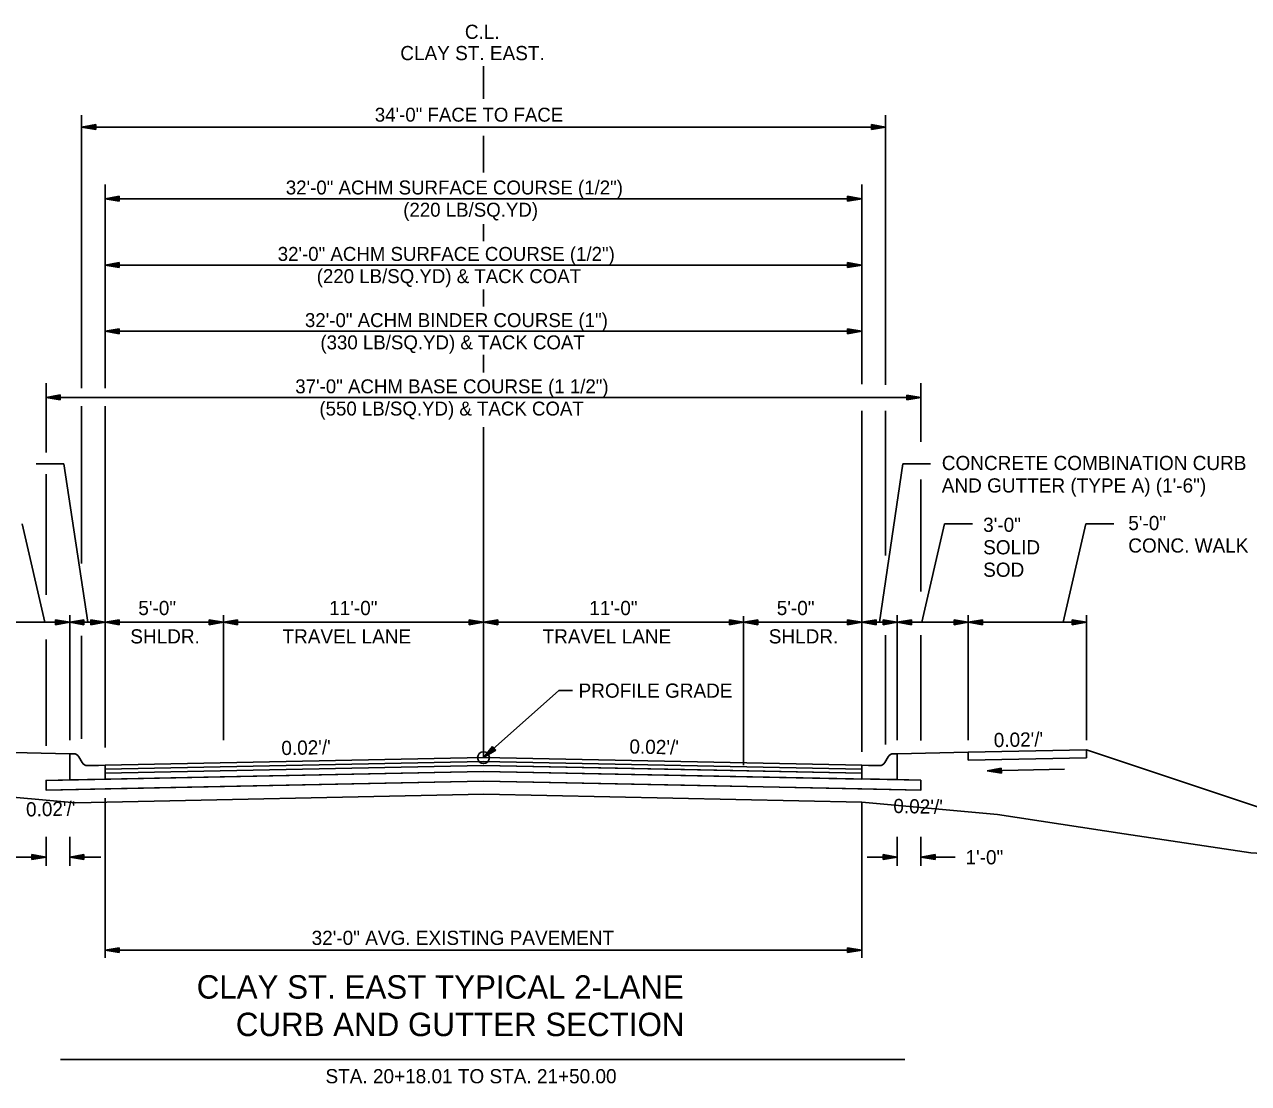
# Model space of a CAD drawing. Extents: x 1001270 to 1003428, y 1840152 to 1842912.
# Drawn here: x 1001333.6 to 1001385.4, y 1840488.6 to 1840533.3 of the extents above; entities that cross this region are included whole.
import ezdxf

# ---------------------------------------------------------------- set-up
doc = ezdxf.new("R2010")
doc.units = 0
for name, color, linetype in [('19', 7, 'Continuous'), ('20', 7, 'Continuous'), ('8', 7, 'Continuous')]:
    doc.layers.add(name, color=color, linetype=linetype)

# ---------------------------------------------------------------- blocks, each defined once
blk = doc.blocks.new('TM')
at = {"layer": '8'}
for p, q in [((-120.309, 21.181), (-119.787, -20.829)), ((0, 0), (-120.309, 21.181)), ((-31.382, 2.945), (-120.176, 10.512)), ((-119.787, -20.829), (0, 0)), ((-119.911, -10.826), (-31.307, -3.057))]:
    blk.add_line(p, q, dxfattribs=at)

msp = doc.modelspace()

# ---------------------------------------------------------------- linework, layer by layer
at = {"layer": '19'}
for p, q in [((1001353.044, 1840530.197), (1001353.044, 1840531.589)), ((1001336.045, 1840517.968), (1001336.045, 1840529.51)), ((1001336.645, 1840529.112), (1001336.045, 1840529.007)), ((1001336.645, 1840529.057), (1001336.205, 1840529.022)), ((1001336.645, 1840528.902), (1001336.645, 1840529.112)), ((1001369.448, 1840528.902), (1001369.448, 1840529.112)), ((1001369.448, 1840529.112), (1001370.048, 1840529.007)), ((1001369.448, 1840529.057), (1001369.888, 1840529.022)), ((1001370.048, 1840518.106), (1001370.048, 1840529.51)), ((1001336.045, 1840529.007), (1001336.645, 1840528.902)), ((1001336.048, 1840529.007), (1001370.048, 1840529.007)), ((1001336.205, 1840528.992), (1001336.645, 1840528.952)), ((1001353.044, 1840527.081), (1001353.044, 1840528.638)), ((1001370.048, 1840529.007), (1001369.448, 1840528.902)), ((1001369.888, 1840528.992), (1001369.448, 1840528.952)), ((1001337.044, 1840517.968), (1001337.044, 1840526.58)), ((1001369.044, 1840518.14), (1001369.044, 1840526.58)), ((1001337.644, 1840526.085), (1001337.044, 1840525.98)), ((1001337.044, 1840525.98), (1001337.644, 1840525.875)), ((1001337.044, 1840525.98), (1001369.044, 1840525.98)), ((1001337.644, 1840526.03), (1001337.204, 1840525.995)), ((1001337.204, 1840525.965), (1001337.644, 1840525.925)), ((1001337.644, 1840525.875), (1001337.644, 1840526.085)), ((1001368.444, 1840525.875), (1001368.444, 1840526.085)), ((1001368.444, 1840526.085), (1001369.044, 1840525.98)), ((1001368.444, 1840526.03), (1001368.884, 1840525.995)), ((1001369.044, 1840525.98), (1001368.444, 1840525.875)), ((1001368.884, 1840525.965), (1001368.444, 1840525.925)), ((1001353.044, 1840524.181), (1001353.044, 1840524.906)), ((1001337.644, 1840523.279), (1001337.044, 1840523.174)), ((1001369.044, 1840523.174), (1001337.044, 1840523.174)), ((1001337.044, 1840523.174), (1001337.644, 1840523.069)), ((1001337.644, 1840523.224), (1001337.204, 1840523.189)), ((1001337.204, 1840523.159), (1001337.644, 1840523.119)), ((1001337.644, 1840523.069), (1001337.644, 1840523.279)), ((1001368.445, 1840523.067), (1001368.445, 1840523.277)), ((1001368.445, 1840523.277), (1001369.045, 1840523.172)), ((1001368.445, 1840523.222), (1001368.885, 1840523.187)), ((1001369.045, 1840523.172), (1001368.445, 1840523.067)), ((1001368.885, 1840523.157), (1001368.445, 1840523.117)), ((1001353.044, 1840521.42), (1001353.044, 1840522.145)), ((1001337.644, 1840520.479), (1001337.044, 1840520.374)), ((1001369.044, 1840520.374), (1001337.044, 1840520.374)), ((1001337.044, 1840520.374), (1001337.644, 1840520.269)), ((1001337.644, 1840520.424), (1001337.204, 1840520.389)), ((1001337.204, 1840520.359), (1001337.644, 1840520.319)), ((1001337.644, 1840520.269), (1001337.644, 1840520.479)), ((1001368.445, 1840520.267), (1001368.445, 1840520.477)), ((1001368.445, 1840520.477), (1001369.045, 1840520.372)), ((1001368.445, 1840520.422), (1001368.885, 1840520.387)), ((1001369.045, 1840520.372), (1001368.445, 1840520.267)), ((1001368.885, 1840520.357), (1001368.445, 1840520.317)), ((1001353.044, 1840518.713), (1001353.044, 1840519.383)), ((1001353.044, 1840518.624), (1001353.044, 1840518.713)), ((1001334.544, 1840515.241), (1001334.544, 1840518.174)), ((1001335.144, 1840517.679), (1001334.544, 1840517.574)), ((1001335.144, 1840517.469), (1001335.144, 1840517.679)), ((1001370.944, 1840517.467), (1001370.944, 1840517.677)), ((1001370.944, 1840517.677), (1001371.544, 1840517.572)), ((1001371.541, 1840515.697), (1001371.541, 1840518.174)), ((1001334.544, 1840517.574), (1001371.541, 1840517.574)), ((1001334.544, 1840517.574), (1001335.144, 1840517.469)), ((1001335.144, 1840517.624), (1001334.704, 1840517.589)), ((1001334.704, 1840517.559), (1001335.144, 1840517.519)), ((1001336.045, 1840510.546), (1001336.045, 1840517.208)), ((1001337.038, 1840517.573), (1001337.044, 1840517.573)), ((1001337.044, 1840502.766), (1001337.044, 1840517.208)), ((1001370.944, 1840517.622), (1001371.384, 1840517.587)), ((1001371.544, 1840517.572), (1001370.944, 1840517.467)), ((1001371.384, 1840517.557), (1001370.944, 1840517.517)), ((1001369.044, 1840502.584), (1001369.044, 1840517.001)), ((1001370.048, 1840510.891), (1001370.048, 1840517.001)), ((1001353.044, 1840502.341), (1001353.044, 1840516.311)), ((1001334.125, 1840514.762), (1001335.304, 1840514.762)), ((1001335.304, 1840514.762), (1001336.318, 1840508.07)), ((1001370.775, 1840514.762), (1001369.787, 1840508.07)), ((1001371.954, 1840514.762), (1001370.775, 1840514.762)), ((1001334.544, 1840509.222), (1001334.544, 1840514.333)), ((1001371.544, 1840509.373), (1001371.544, 1840514.107)), ((1001333.54, 1840512.227), (1001334.496, 1840508.07)), ((1001372.539, 1840512.227), (1001371.583, 1840508.07)), ((1001373.718, 1840512.227), (1001372.539, 1840512.227)), ((1001378.521, 1840512.227), (1001377.565, 1840508.07)), ((1001379.7, 1840512.227), (1001378.521, 1840512.227)), ((1001335.544, 1840503.079), (1001335.544, 1840508.37)), ((1001342.044, 1840503.079), (1001342.044, 1840508.37)), ((1001370.544, 1840503.079), (1001370.544, 1840508.37)), ((1001373.544, 1840503.079), (1001373.544, 1840508.37)), ((1001378.544, 1840503.079), (1001378.544, 1840508.37)), ((1001327.544, 1840508.07), (1001337.044, 1840508.07)), ((1001334.944, 1840508.175), (1001334.944, 1840507.965)), ((1001335.544, 1840508.07), (1001334.944, 1840508.175)), ((1001335.384, 1840508.085), (1001334.944, 1840508.12)), ((1001334.944, 1840507.965), (1001335.544, 1840508.07)), ((1001334.944, 1840508.015), (1001335.384, 1840508.055)), ((1001336.144, 1840508.175), (1001335.544, 1840508.07)), ((1001335.544, 1840508.07), (1001336.144, 1840507.965)), ((1001336.144, 1840508.12), (1001335.704, 1840508.085)), ((1001335.704, 1840508.055), (1001336.144, 1840508.015)), ((1001336.144, 1840507.965), (1001336.144, 1840508.175)), ((1001336.444, 1840508.175), (1001336.444, 1840507.965)), ((1001337.044, 1840508.07), (1001336.444, 1840508.175)), ((1001336.884, 1840508.085), (1001336.444, 1840508.12)), ((1001336.444, 1840507.965), (1001337.044, 1840508.07)), ((1001336.444, 1840508.015), (1001336.884, 1840508.055)), ((1001337.644, 1840508.175), (1001337.044, 1840508.07)), ((1001337.044, 1840508.07), (1001342.044, 1840508.07)), ((1001337.044, 1840508.07), (1001337.644, 1840507.965)), ((1001337.644, 1840508.12), (1001337.204, 1840508.085)), ((1001337.204, 1840508.055), (1001337.644, 1840508.015)), ((1001337.644, 1840507.965), (1001337.644, 1840508.175)), ((1001341.444, 1840508.175), (1001341.444, 1840507.965)), ((1001342.044, 1840508.07), (1001341.444, 1840508.175)), ((1001341.884, 1840508.085), (1001341.444, 1840508.12)), ((1001341.444, 1840507.965), (1001342.044, 1840508.07)), ((1001341.444, 1840508.015), (1001341.884, 1840508.055)), ((1001342.644, 1840508.175), (1001342.044, 1840508.07)), ((1001342.044, 1840508.07), (1001353.044, 1840508.07)), ((1001342.044, 1840508.07), (1001342.644, 1840507.965)), ((1001342.644, 1840508.12), (1001342.204, 1840508.085)), ((1001342.204, 1840508.055), (1001342.644, 1840508.015)), ((1001342.644, 1840507.965), (1001342.644, 1840508.175)), ((1001352.444, 1840508.175), (1001352.444, 1840507.965)), ((1001353.044, 1840508.07), (1001352.444, 1840508.175)), ((1001352.884, 1840508.085), (1001352.444, 1840508.12)), ((1001352.444, 1840507.965), (1001353.044, 1840508.07)), ((1001352.444, 1840508.015), (1001352.884, 1840508.055)), ((1001353.644, 1840508.175), (1001353.044, 1840508.07)), ((1001353.044, 1840508.07), (1001364.044, 1840508.07)), ((1001353.044, 1840508.07), (1001353.644, 1840507.965)), ((1001353.644, 1840508.12), (1001353.204, 1840508.085)), ((1001353.204, 1840508.055), (1001353.644, 1840508.015)), ((1001353.644, 1840507.965), (1001353.644, 1840508.175)), ((1001363.444, 1840508.175), (1001363.444, 1840507.965)), ((1001364.044, 1840508.07), (1001363.444, 1840508.175)), ((1001363.884, 1840508.085), (1001363.444, 1840508.12)), ((1001363.444, 1840507.965), (1001364.044, 1840508.07)), ((1001363.444, 1840508.015), (1001363.884, 1840508.055)), ((1001364.044, 1840502.021), (1001364.044, 1840508.33)), ((1001364.644, 1840508.175), (1001364.044, 1840508.07)), ((1001364.044, 1840508.07), (1001369.044, 1840508.07)), ((1001364.044, 1840508.07), (1001364.644, 1840507.965)), ((1001364.644, 1840508.12), (1001364.204, 1840508.085)), ((1001364.204, 1840508.055), (1001364.644, 1840508.015)), ((1001364.644, 1840507.965), (1001364.644, 1840508.175)), ((1001368.444, 1840507.965), (1001368.444, 1840508.175)), ((1001368.444, 1840508.175), (1001369.044, 1840508.07)), ((1001368.444, 1840508.12), (1001368.884, 1840508.085)), ((1001369.044, 1840508.07), (1001368.444, 1840507.965)), ((1001368.884, 1840508.055), (1001368.444, 1840508.015)), ((1001369.044, 1840508.07), (1001369.644, 1840508.175)), ((1001378.544, 1840508.07), (1001369.044, 1840508.07)), ((1001369.644, 1840507.965), (1001369.044, 1840508.07)), ((1001369.204, 1840508.085), (1001369.644, 1840508.12)), ((1001369.644, 1840508.015), (1001369.204, 1840508.055)), ((1001369.644, 1840508.175), (1001369.644, 1840507.965)), ((1001369.944, 1840507.965), (1001369.944, 1840508.175)), ((1001369.944, 1840508.175), (1001370.544, 1840508.07)), ((1001369.944, 1840508.12), (1001370.384, 1840508.085)), ((1001370.544, 1840508.07), (1001369.944, 1840507.965)), ((1001370.384, 1840508.055), (1001369.944, 1840508.015)), ((1001370.544, 1840508.07), (1001371.144, 1840508.175)), ((1001371.144, 1840507.965), (1001370.544, 1840508.07)), ((1001370.704, 1840508.085), (1001371.144, 1840508.12)), ((1001371.144, 1840508.015), (1001370.704, 1840508.055)), ((1001371.144, 1840508.175), (1001371.144, 1840507.965)), ((1001372.944, 1840507.965), (1001372.944, 1840508.175)), ((1001372.944, 1840508.175), (1001373.544, 1840508.07)), ((1001372.944, 1840508.12), (1001373.384, 1840508.085)), ((1001373.544, 1840508.07), (1001372.944, 1840507.965)), ((1001373.384, 1840508.055), (1001372.944, 1840508.015)), ((1001373.544, 1840508.07), (1001374.144, 1840508.175)), ((1001374.144, 1840507.965), (1001373.544, 1840508.07)), ((1001373.704, 1840508.085), (1001374.144, 1840508.12)), ((1001374.144, 1840508.015), (1001373.704, 1840508.055)), ((1001374.144, 1840508.175), (1001374.144, 1840507.965)), ((1001377.944, 1840507.965), (1001377.944, 1840508.175)), ((1001377.944, 1840508.175), (1001378.544, 1840508.07)), ((1001377.944, 1840508.12), (1001378.384, 1840508.085)), ((1001378.544, 1840508.07), (1001377.944, 1840507.965)), ((1001378.384, 1840508.055), (1001377.944, 1840508.015)), ((1001334.544, 1840502.834), (1001334.544, 1840507.343)), ((1001336.045, 1840503.135), (1001336.045, 1840507.494)), ((1001370.048, 1840502.897), (1001370.048, 1840507.517)), ((1001371.544, 1840503.069), (1001371.544, 1840507.517)), ((1001353.044, 1840502.341), (1001353.424, 1840502.818)), ((1001353.562, 1840502.661), (1001353.044, 1840502.341)), ((1001353.156, 1840502.454), (1001353.455, 1840502.774)), ((1001353.529, 1840502.693), (1001353.174, 1840502.437)), ((1001353.424, 1840502.818), (1001353.562, 1840502.661)), ((1001373.545, 1840502.566), (1001378.544, 1840502.666)), ((1001378.544, 1840502.666), (1001378.544, 1840502.333)), ((1001392.875, 1840497.889), (1001378.544, 1840502.666)), ((1001332.536, 1840502.567), (1001335.535, 1840502.506)), ((1001335.711, 1840502.506), (1001335.544, 1840502.506)), ((1001335.544, 1840502.506), (1001335.544, 1840502.173)), ((1001335.544, 1840502.173), (1001335.544, 1840501.991)), ((1001336.073, 1840502.13), (1001335.927, 1840502.382)), ((1001337.044, 1840502.021), (1001353.044, 1840502.341)), ((1001337.044, 1840501.854), (1001353.044, 1840502.174)), ((1001353.044, 1840502.341), (1001369.044, 1840502.021)), ((1001353.044, 1840502.174), (1001369.044, 1840501.854)), ((1001370.015, 1840502.13), (1001370.161, 1840502.382)), ((1001370.378, 1840502.506), (1001370.544, 1840502.506)), ((1001373.545, 1840502.567), (1001370.544, 1840502.506)), ((1001370.544, 1840502.506), (1001370.544, 1840502.173)), ((1001370.544, 1840502.173), (1001370.544, 1840501.991)), ((1001373.545, 1840502.233), (1001373.545, 1840502.566)), ((1001373.545, 1840502.566), (1001373.545, 1840502.566)), ((1001378.544, 1840502.333), (1001373.545, 1840502.233)), ((1001335.544, 1840501.991), (1001335.544, 1840501.398)), ((1001336.76, 1840502.015), (1001336.294, 1840502.006)), ((1001337.044, 1840502.021), (1001336.76, 1840502.015)), ((1001336.76, 1840502.015), (1001336.76, 1840502.015)), ((1001336.76, 1840502.015), (1001336.76, 1840502.015)), ((1001337.044, 1840501.688), (1001353.044, 1840502.008)), ((1001337.044, 1840501.438), (1001353.044, 1840501.758)), ((1001353.044, 1840502.008), (1001369.044, 1840501.688)), ((1001361.544, 1840501.838), (1001353.044, 1840502.008)), ((1001353.044, 1840501.758), (1001369.044, 1840501.438)), ((1001371.544, 1840501.391), (1001353.044, 1840501.758)), ((1001361.544, 1840501.838), (1001361.544, 1840501.838)), ((1001361.544, 1840501.838), (1001361.544, 1840501.838)), ((1001361.544, 1840501.838), (1001361.544, 1840501.838)), ((1001369.044, 1840502.021), (1001369.328, 1840502.015)), ((1001369.328, 1840502.015), (1001369.328, 1840502.015)), ((1001369.328, 1840502.015), (1001369.328, 1840502.015)), ((1001369.328, 1840502.015), (1001369.794, 1840502.006)), ((1001370.544, 1840501.991), (1001370.544, 1840501.411)), ((1001334.544, 1840501.378), (1001335.544, 1840501.398)), ((1001334.544, 1840500.971), (1001334.544, 1840501.378)), ((1001335.544, 1840501.398), (1001337.044, 1840501.428)), ((1001337.044, 1840501.021), (1001353.044, 1840501.341)), ((1001353.044, 1840501.341), (1001369.044, 1840501.021)), ((1001353.044, 1840501.341), (1001361.544, 1840501.171)), ((1001370.544, 1840501.411), (1001369.044, 1840501.441)), ((1001370.544, 1840501.411), (1001371.544, 1840501.391)), ((1001371.544, 1840500.971), (1001371.544, 1840501.391)), ((1001371.544, 1840501.391), (1001371.544, 1840501.391)), ((1001334.544, 1840500.971), (1001337.044, 1840501.021)), ((1001337.044, 1840500.634), (1001337.044, 1840493.871)), ((1001369.044, 1840501.021), (1001371.544, 1840500.971)), ((1001369.044, 1840500.458), (1001369.044, 1840493.871)), ((1001334.544, 1840497.759), (1001334.544, 1840498.997)), ((1001335.544, 1840497.759), (1001335.544, 1840498.997)), ((1001370.544, 1840497.759), (1001370.544, 1840498.997)), ((1001371.544, 1840497.759), (1001371.544, 1840498.997)), ((1001333.095, 1840498.137), (1001334.544, 1840498.137)), ((1001333.095, 1840498.137), (1001334.544, 1840498.137)), ((1001333.944, 1840498.242), (1001333.944, 1840498.032)), ((1001334.544, 1840498.137), (1001333.944, 1840498.242)), ((1001333.944, 1840498.242), (1001333.944, 1840498.032)), ((1001334.544, 1840498.137), (1001333.944, 1840498.242)), ((1001334.384, 1840498.152), (1001333.944, 1840498.187)), ((1001334.384, 1840498.152), (1001333.944, 1840498.187)), ((1001333.944, 1840498.032), (1001334.544, 1840498.137)), ((1001333.944, 1840498.032), (1001334.544, 1840498.137)), ((1001333.944, 1840498.082), (1001334.384, 1840498.122)), ((1001333.944, 1840498.082), (1001334.384, 1840498.122)), ((1001335.544, 1840498.137), (1001336.144, 1840498.242)), ((1001335.544, 1840498.137), (1001336.144, 1840498.242)), ((1001336.144, 1840498.032), (1001335.544, 1840498.137)), ((1001336.144, 1840498.032), (1001335.544, 1840498.137)), ((1001335.544, 1840498.137), (1001336.868, 1840498.137)), ((1001335.704, 1840498.152), (1001336.144, 1840498.187)), ((1001335.704, 1840498.152), (1001336.144, 1840498.187)), ((1001336.144, 1840498.082), (1001335.704, 1840498.122)), ((1001336.144, 1840498.082), (1001335.704, 1840498.122)), ((1001336.144, 1840498.242), (1001336.144, 1840498.032)), ((1001336.144, 1840498.242), (1001336.144, 1840498.032)), ((1001369.274, 1840498.137), (1001370.544, 1840498.137)), ((1001369.944, 1840498.242), (1001369.944, 1840498.032)), ((1001370.544, 1840498.137), (1001369.944, 1840498.242)), ((1001369.944, 1840498.242), (1001369.944, 1840498.032)), ((1001370.544, 1840498.137), (1001369.944, 1840498.242)), ((1001370.384, 1840498.152), (1001369.944, 1840498.187)), ((1001370.384, 1840498.152), (1001369.944, 1840498.187)), ((1001369.944, 1840498.032), (1001370.544, 1840498.137)), ((1001369.944, 1840498.032), (1001370.544, 1840498.137)), ((1001369.944, 1840498.082), (1001370.384, 1840498.122)), ((1001369.944, 1840498.082), (1001370.384, 1840498.122)), ((1001371.544, 1840498.137), (1001372.144, 1840498.242)), ((1001371.544, 1840498.137), (1001372.144, 1840498.242)), ((1001372.144, 1840498.032), (1001371.544, 1840498.137)), ((1001371.544, 1840498.137), (1001372.993, 1840498.137)), ((1001372.144, 1840498.032), (1001371.544, 1840498.137)), ((1001371.544, 1840498.137), (1001372.993, 1840498.137)), ((1001371.704, 1840498.152), (1001372.144, 1840498.187)), ((1001371.704, 1840498.152), (1001372.144, 1840498.187)), ((1001372.144, 1840498.082), (1001371.704, 1840498.122)), ((1001372.144, 1840498.082), (1001371.704, 1840498.122)), ((1001372.144, 1840498.242), (1001372.144, 1840498.032)), ((1001372.144, 1840498.242), (1001372.144, 1840498.032)), ((1001337.644, 1840494.304), (1001337.044, 1840494.199)), ((1001337.044, 1840494.199), (1001369.044, 1840494.199)), ((1001337.044, 1840494.199), (1001337.644, 1840494.094)), ((1001337.644, 1840494.249), (1001337.204, 1840494.214)), ((1001337.204, 1840494.184), (1001337.644, 1840494.144)), ((1001337.644, 1840494.094), (1001337.644, 1840494.304)), ((1001368.444, 1840494.094), (1001368.444, 1840494.304)), ((1001368.444, 1840494.304), (1001369.044, 1840494.199)), ((1001368.444, 1840494.249), (1001368.884, 1840494.214)), ((1001369.044, 1840494.199), (1001368.444, 1840494.094)), ((1001368.884, 1840494.184), (1001368.444, 1840494.144)), ((1001335.161, 1840489.576), (1001370.861, 1840489.576))]:
    msp.add_line(p, q, dxfattribs=at)
for points in [[(1001356.806, 1840505.176), (1001356.236, 1840505.176), (1001353.044, 1840502.341)], [(1001326.412, 1840503.191), (1001329.41, 1840501.235), (1001331.881, 1840500.781), (1001335.794, 1840500.429)], [(1001353.044, 1840501.758), (1001334.544, 1840501.378), (1001334.544, 1840500.971), (1001353.044, 1840501.341)], [(1001337.044, 1840501.428), (1001337.044, 1840501.605), (1001337.044, 1840501.854), (1001337.044, 1840502.021)], [(1001353.044, 1840502.008), (1001337.044, 1840501.688), (1001337.044, 1840501.428), (1001353.044, 1840501.758)], [(1001353.044, 1840501.758), (1001369.044, 1840501.438), (1001369.044, 1840501.688), (1001361.544, 1840501.838)], [(1001369.044, 1840501.441), (1001369.044, 1840501.605), (1001369.044, 1840501.854), (1001369.044, 1840502.021)], [(1001361.544, 1840501.171), (1001371.544, 1840500.971), (1001371.544, 1840501.391)], [(1001335.794, 1840500.429), (1001353.062, 1840500.794), (1001369.044, 1840500.455), (1001374.78, 1840499.932), (1001380.141, 1840499.12)], [(1001380.141, 1840499.12), (1001385.501, 1840498.309), (1001392.875, 1840497.889)]]:
    msp.add_lwpolyline(points, dxfattribs=at)
for points in [[(1001369.044, 1840502.021), (1001353.044, 1840502.341), (1001337.044, 1840502.021), (1001337.044, 1840501.854), (1001353.044, 1840502.174), (1001369.044, 1840501.854)], [(1001369.044, 1840501.854), (1001353.044, 1840502.174), (1001337.044, 1840501.854), (1001337.044, 1840501.688), (1001353.044, 1840502.008), (1001369.044, 1840501.688)]]:
    msp.add_lwpolyline(points, close=True, dxfattribs=at)
msp.add_circle((1001353.044, 1840502.341), 0.25, dxfattribs=at)
for centre, start, end in [((1001335.711, 1840502.256), 30.1619, 90), ((1001370.378, 1840502.256), 90, 149.8381), ((1001336.289, 1840502.256), 210.1635, 271.1458), ((1001369.799, 1840502.256), 268.8542, 329.8365)]:
    msp.add_arc(centre, 0.25, start, end, dxfattribs=at)
at = {"layer": '20'}
msp.add_line((1001377.613, 1840501.851), (1001374.343, 1840501.786), dxfattribs=at)

# ---------------------------------------------------------------- block references
at = {"layer": '19', "xscale": 0.0050063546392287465, "yscale": -0.0050063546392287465, "rotation": -178.8781640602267}
msp.add_blockref('TM', (1001374.342, 1840501.784), dxfattribs=at)

# ---------------------------------------------------------------- texts
at = {"layer": '19'}
for s, height, p in [('C.L.', 0.6, (1001352.256, 1840532.738)), ('CLAY ST. EAST.', 0.6, (1001349.526, 1840531.838)), ('34\'-0" FACE TO FACE', 0.59001, (1001348.447, 1840529.237)), ('32\'-0" ACHM SURFACE COURSE (1/2")', 0.59001, (1001344.684, 1840526.158)), ('(220 LB/SQ.YD)', 0.59001, (1001349.65, 1840525.218)), ('32\'-0" ACHM SURFACE COURSE (1/2")', 0.59001, (1001344.341, 1840523.349)), ('(220 LB/SQ.YD) & TACK COAT', 0.59001, (1001345.992, 1840522.409)), ('32\'-0" ACHM BINDER COURSE (1")', 0.59001, (1001345.494, 1840520.549)), ('(330 LB/SQ.YD) & TACK COAT', 0.59001, (1001346.147, 1840519.609)), ('37\'-0" ACHM BASE COURSE (1 1/2")', 0.59001, (1001345.085, 1840517.749)), ('(550 LB/SQ.YD) & TACK COAT', 0.59001, (1001346.105, 1840516.809)), ('CONCRETE COMBINATION CURB', 0.6, (1001372.426, 1840514.503)), ('AND GUTTER (TYPE A) (1\'-6")', 0.6, (1001372.426, 1840513.553)), ('5\'-0"', 0.6, (1001380.312, 1840511.963)), ('CONC. WALK', 0.6, (1001380.312, 1840511.013)), ('5\'-0"', 0.6, (1001338.446, 1840508.37)), ('11\'-0"', 0.6, (1001346.517, 1840508.37)), ('11\'-0"', 0.6, (1001357.517, 1840508.37)), ('5\'-0"', 0.6, (1001365.446, 1840508.37)), ('SHLDR.', 0.6, (1001338.108, 1840507.17)), ('TRAVEL LANE', 0.6, (1001344.544, 1840507.17)), ('TRAVEL LANE', 0.6, (1001355.544, 1840507.17)), ('SHLDR.', 0.6, (1001365.108, 1840507.17))]:
    msp.add_text(s, height=height, dxfattribs=at).set_placement(p)
for s, height, rotation, p in [('3\'-0"', 0.6, 360, (1001374.175, 1840511.889)), ('SOLID ', 0.6, 360, (1001374.175, 1840510.939)), ('SOD', 0.6, 360, (1001374.175, 1840509.989)), ('PROFILE GRADE', 0.6, 360, (1001357.065, 1840504.876)), ("0.02'/'", 0.6, 1.1419, (1001374.629, 1840502.783)), ("0.02'/'", 0.6, 1.1458, (1001344.502, 1840502.448)), ("0.02'/'", 0.6, 358.8542, (1001359.21, 1840502.516)), ("0.02'/'", 0.6, 358.8542, (1001370.372, 1840500.002)), ("0.02'/'", 0.6, 1.1458, (1001333.704, 1840499.852)), ('1\'-0"', 0.6, 360, (1001373.428, 1840497.829)), ('32\'-0" AVG. EXISTING PAVEMENT', 0.6, 360, (1001345.776, 1840494.421)), ('CLAY ST. EAST TYPICAL 2-LANE', 0.98999, 359.9954, (1001340.916, 1840492.15)), (' CURB AND GUTTER SECTION', 0.98999, 359.9954, (1001342.202, 1840490.566)), ('STA. 20+18.01 TO STA. 21+50.00', 0.6, 359.9954, (1001346.362, 1840488.57))]:
    msp.add_text(s, height=height, rotation=rotation, dxfattribs=at).set_placement(p)

doc.saveas('drawing.dxf')
